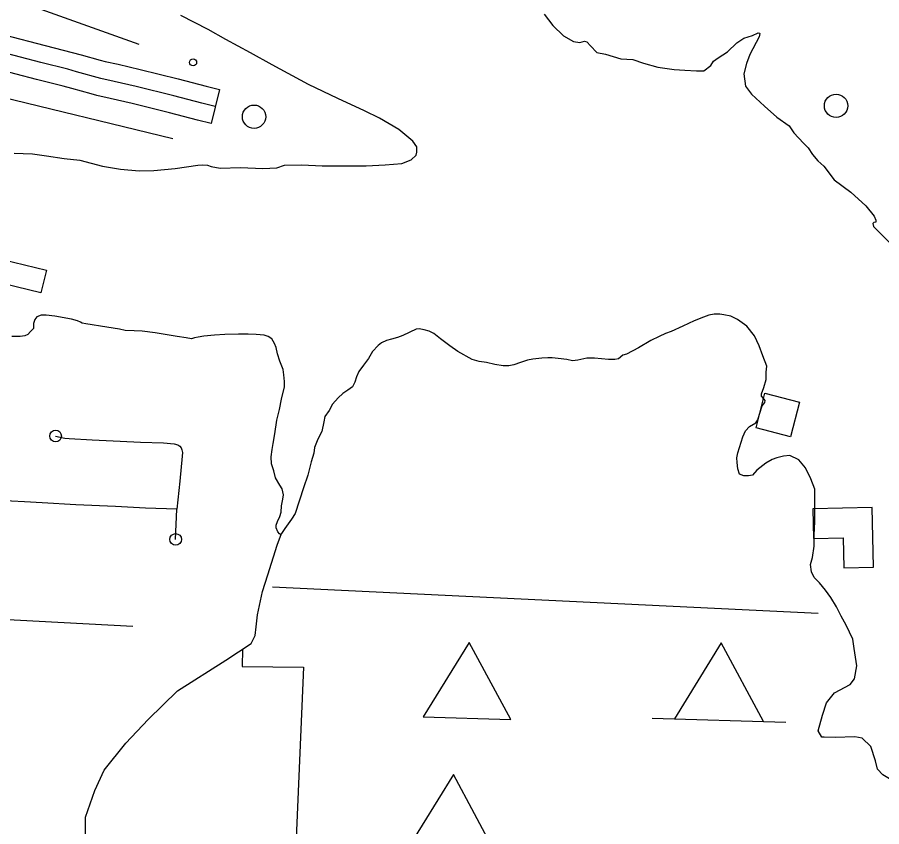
# Model space of a CAD drawing. Extents: x 653372 to 905732, y 627442 to 787275.
# Drawn here: x 705201 to 708908, y 740638 to 744108 of the extents above; entities that cross this region are included whole.
import ezdxf

# ---------------------------------------------------------------- set-up
doc = ezdxf.new("R2010")
doc.units = 0
for name, color, linetype in [('31', 7, 'Continuous'), ('35', 7, 'Continuous'), ('4', 7, 'Continuous'), ('56', 7, 'Continuous'), ('57', 7, 'Continuous'), ('6', 7, 'Continuous'), ('9', 7, 'Continuous')]:
    doc.layers.add(name, color=color, linetype=linetype)

msp = doc.modelspace()

# ---------------------------------------------------------------- linework, layer by layer
at = {"layer": '31'}
msp.add_line((706067.5, 743798.3), (706032.5, 743652.5), dxfattribs=at)
for points in [[(705077.2, 744048.6), (705144.8, 744031.8), (705321, 743986.2), (705436.7, 743957.2), (705474.7, 743946.2), (705557, 743923.9)], [(706050, 743725.4), (705992.6, 743739.2), (705872.6, 743770.5), (705710.7, 743810.9), (705616.2, 743833), (705559.6, 743845.5), (705454.5, 743874), (705417.2, 743884.7), (705302.5, 743913.5), (705126.3, 743959.1)], [(705517.8, 743779.2), (705434.3, 743801.8), (705397.7, 743812.3), (705284, 743840.8), (705107.8, 743886.4), (705018.9, 743908.6), (704996.1, 743919)], [(705556.9, 743923.9), (705577.5, 743918.4), (705632.9, 743906.1), (705728.3, 743883.8), (705891.1, 743843.2), (706010.9, 743811.9), (706067.5, 743798.3)], [(706032.5, 743652.5), (705974.4, 743666.4), (705854, 743697.8), (705693, 743738), (705599.5, 743759.9), (705541.7, 743772.7), (705517.8, 743779.2)], [(705365.3, 742312.8), (705405.4, 742304.2), (705423.7, 742302.5), (705521.5, 742296.5), (705641.9, 742290.4), (705728.7, 742286), (705828.1, 742283), (705873.9, 742279.2), (705889.7, 742275), (705897.5, 742269.9), (705904, 742261.7), (705906.8, 742253.7), (705908.9, 742242.6), (705908.4, 742226.1), (705897.9, 742118.6), (705885.1, 741998.8)], [(705885.1, 741998.8), (705750.6, 742004), (705622.2, 742010.9), (705452.3, 742018.5), (705307.9, 742026.5), (705231.5, 742030), (705118.4, 742035.9)], [(705880, 741869.7), (705885.1, 741998.8)], [(705696.1, 741495.7), (704891.5, 741539.7), (704866.8, 741542.2)]]:
    msp.add_lwpolyline(points, dxfattribs=at)
for centre in [(705365.3, 742312.8), (705880, 741869.7)]:
    msp.add_circle(centre, 25, dxfattribs=at)
at = {"layer": '35'}
msp.add_lwpolyline([(705493.8, 740568.1), (705493.5, 740679.3), (705533.9, 740793), (705573.6, 740880.8), (705666.1, 740996.7), (705761.8, 741097.6), (705887.7, 741219.9), (706095.1, 741352.3), (706203.4, 741423.9), (706221.1, 741458.3), (706225.9, 741495.2), (706231.1, 741547), (706252.7, 741646.6), (706275.2, 741718.2), (706316, 741845.5), (706334.4, 741894.3)], dxfattribs=at)
at = {"layer": '4'}
msp.add_lwpolyline([(708635.5, 741552), (706295.7, 741665.6)], dxfattribs=at)
at = {"layer": '56'}
for points in [[(705202.5, 744177.9), (705721.5, 743992.7)], [(705079.2, 743778.8), (705868.3, 743588.1)]]:
    msp.add_lwpolyline(points, dxfattribs=at)
msp.add_lwpolyline([(704876.9, 743029.8), (704900.4, 743127), (705325.7, 743024.2), (705302.2, 742927)], close=True, dxfattribs=at)
for centre, radius in [((705955, 743914.1), 15), ((708712.1, 743728.2), 50), ((706216.2, 743681.3), 50)]:
    msp.add_circle(centre, radius, dxfattribs=at)
at = {"layer": '57'}
msp.add_line((707923.1, 741103.3), (708496.6, 741086.1), dxfattribs=at)
for points in [[(708369, 742348), (708407.1, 742496.1), (708555.2, 742458.1), (708517.2, 742309.9)], [(708612.5, 742000.6), (708615.1, 741873.1), (708742.6, 741875.7), (708745.1, 741748.2), (708872.6, 741750.8), (708867.5, 742005.8)], [(706942, 741108.5), (707316.8, 741097.2), (707139.2, 741427.5)], [(708018.7, 741100.4), (708401, 741088.9), (708219.8, 741425.8)], [(706870, 740536.1), (707252.3, 740524.7), (707071.1, 740861.5)]]:
    msp.add_lwpolyline(points, close=True, dxfattribs=at)
at = {"layer": '6'}
msp.add_lwpolyline([(706166.2, 741399.3), (706165.9, 741324.6), (706428.1, 741322.1), (706333.6, 739120.4)], dxfattribs=at)
at = {"layer": '9'}
for points in [[(707459.9, 744121.3), (707497.3, 744071.7), (707542.6, 744028.5), (707586.8, 744003.1), (707613.9, 743999.1), (707633.4, 744004.9), (707643, 744003), (707658.5, 743984.9), (707686.6, 743956.7), (707723.3, 743949.2), (707788.5, 743929.6), (707839.9, 743926.4), (707886, 743910.6), (707948.1, 743894.3), (708018.5, 743884.1), (708063.4, 743881.2), (708113.1, 743878.1), (708145.2, 743878.7), (708174.8, 743900.3), (708186.6, 743919.2), (708206.3, 743933.1), (708247.2, 743959.2), (708286.9, 743998.2), (708316.5, 744018.2), (708353.4, 744029.9), (708377.8, 744040.4), (708384.3, 744040.2), (708385.8, 744038.6), (708382.2, 744024.2), (708342.9, 743948.3), (708327.3, 743910.2), (708316.4, 743865.5), (708324.4, 743812.3), (708349.1, 743777.8), (708405.3, 743726.3), (708458.6, 743679.7), (708510.5, 743642.8), (708530.4, 743611.7), (708572.5, 743568.6), (708592.8, 743548.7), (708611.2, 743519.2)], [(706897.1, 743576.4), (706837, 743627.2), (706754.5, 743675.6), (706689.9, 743706.4), (706574.8, 743759.7), (706449.4, 743819.9), (706294.5, 743903.2), (706201.7, 743955.9), (706095.9, 744012.8), (706019.8, 744055.8), (705902.3, 744115.7)], [(705186.9, 743525.5), (705226.2, 743524.3), (705266.8, 743521.8), (705325.6, 743513.5), (705402.6, 743502), (705469.2, 743494.7), (705566.2, 743469.5), (705643.2, 743456.7), (705722.9, 743449.1), (705785.9, 743451.1), (705878, 743458.8), (705975.5, 743474.3), (705997.1, 743475.4), (706016.1, 743473.1), (706032.3, 743467.7), (706070.8, 743460.9), (706157.4, 743463.6), (706254.3, 743459.4), (706313.4, 743462.8), (706346.5, 743473.6), (706420.7, 743475.2), (706508.4, 743471.3), (706589.7, 743471.5), (706697.2, 743470.9), (706778.7, 743475), (706849.7, 743480.7), (706889.5, 743496.6), (706911.1, 743516.9), (706914.1, 743529.9), (706914.8, 743552.2), (706897.1, 743576.4)], [(708611.2, 743519.2), (708634.5, 743492.8), (708659.5, 743469.6), (708703.5, 743411.5), (708775.8, 743357.9), (708839, 743299), (708875.5, 743255.3), (708883, 743237.4), (708882.7, 743229.4), (708874.7, 743228), (708869.7, 743223.4), (708872.5, 743210.4), (708905.3, 743177.3), (708941.2, 743142.5)], [(706341.1, 742598.6), (706327.4, 742634.3), (706316.6, 742665.4), (706310.8, 742692.5), (706303.5, 742709.8), (706292.2, 742729.1), (706276.8, 742738.8), (706259.9, 742744.5), (706225.9, 742747.5), (706190.6, 742749.9), (706149.3, 742749.2), (706090.9, 742748.3), (706046.8, 742744.4), (706000.2, 742741.2), (705977.1, 742736), (705961.3, 742733.2), (705947.4, 742729), (705924.5, 742733.6), (705886, 742738.7), (705852.8, 742744.9), (705791.8, 742754.6), (705736.2, 742761.6), (705702.2, 742763.2), (705663.6, 742765.1), (705638.8, 742770.4), (705585.3, 742779.9), (705494.6, 742793.7), (705479, 742796.8), (705472.5, 742801), (705459.6, 742806.6), (705433.6, 742813.3), (705361.5, 742827.2), (705324.9, 742831), (705302.6, 742830.3), (705285.4, 742823.6), (705275.9, 742812.8), (705270.7, 742794.6), (705270.8, 742774.2), (705257.2, 742760.2), (705245.7, 742748.1), (705233.7, 742741.9), (705212.7, 742739.9), (705177.9, 742739)], [(708393, 742494), (708403, 742521.2), (708411.9, 742555), (708412.8, 742586.5), (708414.9, 742612.7), (708397.9, 742656.5), (708382.1, 742698.9), (708362.4, 742741.5), (708329.6, 742783.1), (708289.8, 742811.9), (708260.1, 742827.2), (708231.4, 742832), (708213.1, 742835.2), (708189.5, 742834.6), (708167.1, 742831.3), (708143.2, 742822.8), (708103.4, 742807), (708055.5, 742783.5), (708004.5, 742761.4), (707981.3, 742752.3), (707953.3, 742739.3), (707917.4, 742722.1), (707865.3, 742690.2), (707813.4, 742664.2), (707798.2, 742658.7), (707778.7, 742644.2), (707762.9, 742640.8), (707736.6, 742640.3), (707705.9, 742643.8), (707676.5, 742646), (707643.7, 742646.3), (707604.9, 742638.3), (707581.2, 742635.7), (707557.8, 742640.4), (707519.9, 742644.8), (707494.4, 742647.5), (707476.7, 742647.4), (707450, 742646.2), (707411.9, 742642.1), (707388.8, 742637.6), (707358.3, 742627.3), (707330.5, 742618.3), (707309.4, 742613.1), (707283.8, 742613.2), (707249.2, 742619.5), (707212.8, 742628.4), (707182.1, 742632.6), (707151.5, 742640.1), (707089.8, 742674.8), (707056.4, 742699.4), (707015.4, 742729.5), (706986.6, 742752)], [(706986.6, 742752), (706966.5, 742762.4), (706945.1, 742767.7), (706924.9, 742772.2), (706911.7, 742770.6), (706854.9, 742743.5), (706831.7, 742735.6), (706805.3, 742728.6), (706783.5, 742722.7), (706762.2, 742711.5), (706748, 742700.1), (706724.3, 742675.2), (706706.4, 742645.6), (706685.9, 742616.7), (706665.4, 742589.1), (706654.9, 742566.5), (706648.9, 742543.1), (706637.8, 742523.1), (706618.4, 742508.6), (706597.6, 742494.7), (706576.8, 742476.4), (706553, 742448.9), (706537.8, 742422.4), (706519.9, 742396.7), (706516, 742373.2), (706507.5, 742332.2), (706490.1, 742298.6), (706475.9, 742263.6), (706473.2, 742238.8), (706461.6, 742201.7), (706447.5, 742145.1), (706428.1, 742090.6), (706392.7, 741981.1), (706376.2, 741956), (706348.2, 741916.9), (706334.4, 741894.3), (706329.7, 741891.2), (706325.2, 741894), (706317.6, 741902.7), (706310.9, 741919.3), (706311.2, 741931.1), (706316.3, 741946), (706326.7, 741967.4), (706332.6, 741986.9), (706333.4, 742013.7), (706339.5, 742041.8), (706342.6, 742060), (706336.2, 742085.8), (706326.9, 742102.5), (706308.8, 742133.8), (706300.5, 742163.6), (706290.9, 742194.1), (706289.2, 742223.6), (706293.4, 742254.3), (706297.5, 742280.3), (706305.3, 742322.7), (706313.6, 742380.8), (706324.8, 742427), (706334.6, 742470.3), (706346.1, 742523.7), (706346.7, 742546), (706343.7, 742574.9), (706341.1, 742598.6)], [(708706, 741212.3), (708772.6, 741247), (708791.7, 741272.7), (708801.2, 741327.5), (708790.3, 741401.3), (708783.7, 741441.4), (708755.3, 741502.6), (708734.2, 741541.3), (708714.4, 741581.2), (708689.4, 741620), (708666.7, 741652.2), (708641.4, 741683.1), (708618.5, 741706.1), (708606.1, 741730.1), (708601.8, 741761.7), (708610.6, 741791.6), (708618.6, 741841.2), (708618.8, 741889.7), (708620.4, 741944.8), (708621.7, 742030), (708620.7, 742085.1), (708603.7, 742128.9), (708581.5, 742176.8), (708552.4, 742210.5), (708513.6, 742228.7), (708487.3, 742226.9), (708458.2, 742219.9), (708438.3, 742212.6), (708411.6, 742196.4), (708372.7, 742166), (708353.7, 742144.3), (708336.6, 742142.2), (708316.9, 742141.5), (708297.4, 742149.9), (708290.3, 742172.5), (708288.4, 742198.7), (708286.4, 742219.8), (708291, 742240.6), (708312.7, 742309.4), (708324, 742335.3), (708340.3, 742353.2), (708368.3, 742369.4), (708376.5, 742382.3), (708383.8, 742407), (708395.4, 742442.7), (708406.3, 742456.8), (708407.9, 742464.7), (708401.6, 742472.7), (708392.7, 742483.5), (708393, 742494)], [(709353.9, 740605.2), (709288.2, 740688.5), (709237.3, 740739.8), (709198.6, 740762), (709102.4, 740788.5), (709029.3, 740801.2), (708990.3, 740812.8), (708941.4, 740843.2), (708913.1, 740859.8), (708890.2, 740884.1), (708880.8, 740921.1), (708861.7, 740982), (708823.4, 741017.2), (708792.1, 741023.4), (708708.1, 741020.7), (708660.9, 741022.1), (708650.4, 741022.4), (708635.5, 741049.1), (708653.3, 741116.8), (708670.6, 741168.8), (708706, 741212.3)]]:
    msp.add_lwpolyline(points, dxfattribs=at)

doc.saveas('drawing.dxf')
